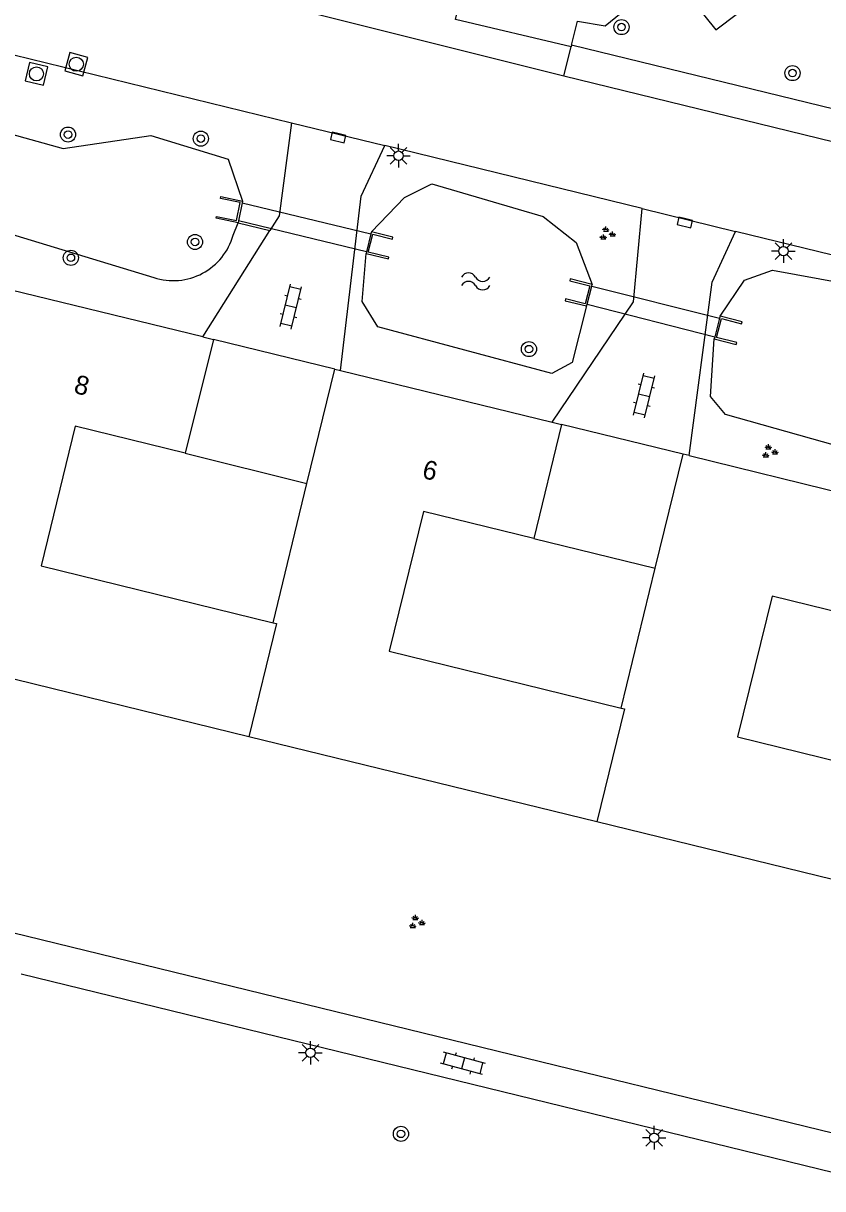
# Model space of a CAD drawing. Extents: x 128999 to 131010, y 395498 to 399007.
# Drawn here: x 129045.6 to 129087.9, y 397742.4 to 397804.2 of the extents above; entities that cross this region are included whole.
import ezdxf

# ---------------------------------------------------------------- set-up
doc = ezdxf.new("R2010")
doc.units = 0
for name, color, linetype in [('gg-anno-huisnummerreeks BGT', 7, 'Continuous'), ('gg-bbg-hoofdgebouw', 7, 'Continuous'), ('gg-bbg-luifel en loopbrug', 7, 'Continuous'), ('gg-bbg-tussenscheiding', 7, 'Continuous'), ('gg-knt-verharding', 7, 'Continuous'), ('gg-kntw-bovenkant insteek waterloop', 7, 'Continuous'), ('gg-kwrk-duiker nz buis', 7, 'Continuous'), ('gg-kwrk-uitstroombak niveau min 01', 7, 'Continuous'), ('gt-grn-groengrens', 7, 'Continuous'), ('gt-grn-vlakafsluiter', 7, 'Continuous'), ('gt-grn-weggrens', 7, 'Continuous'), ('gt-symb-boom', 7, 'Continuous'), ('gt-symb-groenvak', 7, 'Continuous'), ('gt-symb-klinker verharding', 7, 'Continuous'), ('gt-symb-kolk', 7, 'Continuous'), ('gt-symb-lichtmast', 7, 'Continuous'), ('gt-symb-rioolschacht', 7, 'Continuous'), ('gt-symb-watersymbool', 7, 'Continuous')]:
    doc.layers.add(name, color=color, linetype=linetype)

# ---------------------------------------------------------------- blocks, each defined once
blk = doc.blocks.new('gt0-GRVAK')
at = {"layer": 'gt-symb-groenvak'}
for p, q in [((-0.11, 0.189), (-0.228, 0.24)), ((-0.182, 0.153), (0.088, 0.153)), ((-0.091, 0.211), (-0.156, 0.322)), ((-0.047, 0.214), (-0.047, 0.393)), ((-0.004, 0.211), (0.061, 0.322)), ((0.015, 0.189), (0.133, 0.24)), ((0.262, -0.052), (0.197, 0.059)), ((0.305, -0.049), (0.305, 0.13)), ((0.349, -0.052), (0.414, 0.059)), ((-0.245, -0.228), (-0.363, -0.177)), ((-0.318, -0.264), (-0.047, -0.264)), ((-0.226, -0.206), (-0.291, -0.095)), ((-0.183, -0.203), (-0.183, -0.024)), ((-0.139, -0.206), (-0.074, -0.095)), ((-0.12, -0.228), (-0.002, -0.177)), ((0.243, -0.074), (0.125, -0.023)), ((0.17, -0.11), (0.441, -0.11)), ((0.368, -0.074), (0.486, -0.023))]:
    blk.add_line(p, q, dxfattribs=at)
blk = doc.blocks.new('gt0-KOLK')
at = {"layer": 'gt-symb-kolk'}
blk.add_lwpolyline([(0, 0), (0.375, 0), (0.375, 0.4), (-0.375, 0.4), (-0.375, 0), (0, 0)], dxfattribs=at)
blk = doc.blocks.new('gt0-LMAST')
at = {"layer": 'gt-symb-lichtmast'}
for p, q in [((-0.005, 0.246), (-0.005, 0.621)), ((-0.182, 0.173), (-0.447, 0.438)), ((0.172, 0.173), (0.437, 0.438)), ((-0.255, -0.004), (-0.63, -0.004)), ((-0.182, -0.181), (-0.447, -0.446)), ((-0.005, -0.254), (-0.005, -0.629)), ((0.437, -0.446), (0.172, -0.181)), ((0.245, -0.004), (0.62, -0.004))]:
    blk.add_line(p, q, dxfattribs=at)
blk.add_circle((-0.005, -0.004), 0.25, dxfattribs=at)
blk = doc.blocks.new('gt0-BOOM')
at = {"layer": 'gt-symb-boom'}
for radius in [0.4, 0.2]:
    blk.add_circle((0, 0), radius, dxfattribs=at)
blk = doc.blocks.new('gt0-WA')
at = {"layer": 'gt-symb-watersymbool'}
for centre, start, end in [((-0.323, 0.022), 28.07249, 151.92751), ((0.427, 0.422), 208.07248, 331.92751), ((-0.323, -0.428), 28.07249, 151.92751), ((0.427, -0.028), 208.07248, 331.92751)]:
    blk.add_arc(centre, 0.425, start, end, dxfattribs=at)
blk = doc.blocks.new('gt0-KL1')
at = {"layer": 'gt-symb-klinker verharding'}
for p, q in [((-1.15, 0.3), (1.15, 0.3)), ((-1, -0.3), (-1, 0.3)), ((-0.5, 0.3), (-0.5, 0.45)), ((0, -0.3), (0, 0.3)), ((0.5, 0.3), (0.5, 0.45)), ((1, -0.3), (1, 0.3)), ((-1.15, -0.3), (1.15, -0.3)), ((-0.5, -0.45), (-0.5, -0.3)), ((0.5, -0.45), (0.5, -0.3))]:
    blk.add_line(p, q, dxfattribs=at)
blk = doc.blocks.new('gt0-RS')
at = {"layer": 'gt-symb-rioolschacht'}
blk.add_lwpolyline([(-0.5, -0.5), (0.5, -0.5), (0.5, 0.5), (-0.5, 0.5)], close=True, dxfattribs=at)
blk.add_circle((0, 0), 0.375, dxfattribs=at)

msp = doc.modelspace()

# ---------------------------------------------------------------- linework, layer by layer
at = {"layer": 'gg-bbg-hoofdgebouw'}
for p, q in [((129055.071, 397787.566), (129043.604, 397790.358)), ((129055.642, 397787.427), (129054.144, 397781.401)), ((129055.071, 397787.566), (129055.642, 397787.427)), ((129060.591, 397779.804), (129062.066, 397785.856)), ((129062.066, 397785.856), (129062.375, 397785.781)), ((129062.375, 397785.781), (129073.577, 397783.046)), ((129074.082, 397782.923), (129072.606, 397776.893)), ((129073.577, 397783.046), (129074.082, 397782.923)), ((129079.045, 397775.317), (129080.524, 397781.359)), ((129080.847, 397781.28), (129080.524, 397781.359)), ((129080.847, 397781.28), (129092.541, 397778.409)), ((129058.792, 397772.426), (129060.591, 397779.804)), ((129077.231, 397767.906), (129079.045, 397775.317)), ((129057.511, 397766.385), (129039.223, 397770.862)), ((129075.94, 397761.874), (129057.511, 397766.385)), ((129094.594, 397757.308), (129075.94, 397761.874))]:
    msp.add_line(p, q, dxfattribs=at)
for points in [[(129054.144, 397781.401), (129048.315, 397782.845), (129046.501, 397775.434), (129058.792, 397772.426)], [(129072.606, 397776.893), (129066.767, 397778.322), (129064.953, 397770.911), (129077.231, 397767.906)], [(129091.066, 397772.4), (129085.239, 397773.83), (129083.408, 397766.372), (129095.683, 397763.358)]]:
    msp.add_lwpolyline(points, dxfattribs=at)
at = {"layer": 'gg-bbg-luifel en loopbrug'}
for p, q in [((129062.066, 397785.856), (129055.642, 397787.427)), ((129080.524, 397781.359), (129074.082, 397782.923)), ((129054.144, 397781.401), (129060.591, 397779.804)), ((129072.606, 397776.893), (129079.045, 397775.317))]:
    msp.add_line(p, q, dxfattribs=at)
at = {"layer": 'gg-bbg-tussenscheiding'}
for points in [[(129058.792, 397772.426), (129058.967, 397772.383), (129057.511, 397766.385)], [(129077.231, 397767.906), (129077.406, 397767.863), (129075.94, 397761.874)]]:
    msp.add_lwpolyline(points, dxfattribs=at)
at = {"layer": 'gg-knt-verharding'}
for p, q in [((129000, 397813.535), (129059.766, 397798.917)), ((129054.401, 397806.358), (129074.065, 397801.434)), ((129074.604, 397803.024), (129074.929, 397804.302)), ((129074.604, 397803.024), (129074.584, 397802.934)), ((129124.297, 397790.877), (129074.604, 397803.024)), ((129074.065, 397801.434), (129074.206, 397801.399)), ((129074.206, 397801.399), (129130.203, 397787.67)), ((129078.345, 397794.37), (129064.724, 397797.704)), ((129055.071, 397787.566), (129058.63, 397793.211)), ((129092.461, 397744.387), (129036.119, 397758.163)), ((129045.451, 397753.825), (129091.985, 397742.441))]:
    msp.add_line(p, q, dxfattribs=at)
for points in [[(129086.982, 397807.416), (129084.508, 397810.705), (129079.714, 397807.01), (129082.246, 397803.83), (129086.982, 397807.416)], [(129074.584, 397802.934), (129068.466, 397804.388), (129068.796, 397805.8)], [(129059.766, 397798.917), (129059.118, 397793.984), (129058.63, 397793.211)], [(129062.375, 397785.781), (129063.454, 397795.017), (129064.724, 397797.704)], [(129073.577, 397783.046), (129077.888, 397789.427), (129078.345, 397794.37)], [(129080.847, 397781.28), (129082.061, 397790.473), (129083.297, 397793.158)], [(129100.137, 397789.228), (129100.094, 397789.047), (129083.297, 397793.158)]]:
    msp.add_lwpolyline(points, dxfattribs=at)
at = {"layer": 'gg-kntw-bovenkant insteek waterloop'}
msp.add_line((129056.68, 397792.955), (129056.936, 397793.619), dxfattribs=at)
for points in [[(129000, 397812.302), (129032.944, 397804.169), (129041.431, 397799.281), (129047.676, 397797.543), (129052.317, 397798.239), (129056.406, 397796.984), (129057.172, 397794.765)], [(129000, 397803.976), (129043.92, 397793.315), (129052.477, 397790.715)], [(129064.004, 397793.128), (129065.763, 397794.96), (129067.199, 397795.669), (129073.108, 397793.946), (129074.855, 397792.563), (129075.7, 397790.351)], [(129075.402, 397789.205), (129074.637, 397786.215), (129073.565, 397785.627), (129064.341, 397788.093), (129063.514, 397789.45), (129063.72, 397791.978)], [(129082.474, 397788.658), (129083.769, 397790.569), (129085.256, 397791.112), (129098.182, 397788.735)], [(129097.62, 397779.278), (129082.761, 397783.457), (129081.967, 397784.402), (129082.169, 397787.47)]]:
    msp.add_lwpolyline(points, dxfattribs=at)
msp.add_arc((129053.505, 397793.849), 3.298, 251.83694, 344.27407, dxfattribs=at)
at = {"layer": 'gg-kwrk-duiker nz buis'}
for p, q in [((129057.151, 397794.664), (129063.98, 397793.03)), ((129063.744, 397792.076), (129056.955, 397793.713)), ((129075.675, 397790.254), (129082.449, 397788.56)), ((129075.427, 397789.301), (129082.194, 397787.567))]:
    msp.add_line(p, q, dxfattribs=at)
at = {"layer": 'gg-kwrk-uitstroombak niveau min 01'}
for p, q in [((129057.151, 397794.664), (129056.955, 397793.713)), ((129057.172, 397794.765), (129057.151, 397794.664)), ((129056.955, 397793.713), (129056.936, 397793.619)), ((129063.98, 397793.03), (129063.744, 397792.076)), ((129064.004, 397793.128), (129063.98, 397793.03)), ((129063.744, 397792.076), (129063.72, 397791.978)), ((129075.578, 397790.278), (129075.33, 397789.326)), ((129075.427, 397789.301), (129075.675, 397790.254)), ((129075.675, 397790.254), (129075.7, 397790.351)), ((129075.402, 397789.205), (129075.427, 397789.301)), ((129082.449, 397788.56), (129082.194, 397787.567)), ((129082.291, 397787.542), (129082.546, 397788.536)), ((129082.474, 397788.658), (129082.449, 397788.56)), ((129082.194, 397787.567), (129082.169, 397787.47))]:
    msp.add_line(p, q, dxfattribs=at)
for points in [[(129056.936, 397793.619), (129055.781, 397793.851), (129055.801, 397793.949), (129056.858, 397793.737), (129057.054, 397794.687), (129056.007, 397794.903), (129056.027, 397795.001), (129057.172, 397794.765)], [(129063.72, 397791.978), (129064.91, 397791.703), (129064.933, 397791.8), (129063.841, 397792.053), (129064.077, 397793.007), (129065.121, 397792.749), (129065.145, 397792.846), (129064.004, 397793.128)], [(129075.7, 397790.351), (129074.535, 397790.642), (129074.511, 397790.545), (129075.578, 397790.278)], [(129075.33, 397789.326), (129074.287, 397789.581), (129074.264, 397789.484), (129075.402, 397789.205)], [(129082.546, 397788.536), (129083.619, 397788.261), (129083.644, 397788.358), (129082.474, 397788.658)], [(129082.169, 397787.47), (129083.334, 397787.168), (129083.359, 397787.265), (129082.291, 397787.542)]]:
    msp.add_lwpolyline(points, dxfattribs=at)
at = {"layer": 'gt-grn-groengrens'}
msp.add_line((129056.936, 397793.619), (129058.63, 397793.211), dxfattribs=at)
msp.add_lwpolyline([(129074.929, 397804.302), (129076.394, 397804.043), (129077.24, 397804.733), (129078.823, 397809.322), (129079.793, 397810.699), (129081.262, 397811.253), (129083.296, 397812.909), (129083.917, 397814.176), (129083.06, 397819.53), (129083.684, 397823.102), (129083.111, 397827.055), (129084.408, 397831.257), (129085.978, 397836.172), (129082.93, 397837.019)], dxfattribs=at)
at = {"layer": 'gt-grn-vlakafsluiter'}
for p, q in [((129059.766, 397798.917), (129064.724, 397797.704)), ((129078.345, 397794.37), (129083.297, 397793.158))]:
    msp.add_line(p, q, dxfattribs=at)
at = {"layer": 'gt-grn-weggrens'}
msp.add_line((129074.206, 397801.399), (129074.584, 397802.934), dxfattribs=at)

# ---------------------------------------------------------------- block references
at = {"layer": 'gt-symb-boom'}
for p in [(129077.255, 397803.981), (129086.315, 397801.545), (129047.93, 397798.286), (129054.967, 397798.071), (129054.659, 397792.596), (129048.081, 397791.758), (129072.351, 397786.921), (129065.569, 397745.345)]:
    msp.add_blockref('gt0-BOOM', p, dxfattribs=at)
at = {"layer": 'gt-symb-groenvak'}
for p in [(129076.476, 397793.025), (129085.087, 397781.485), (129066.382, 397756.549)]:
    msp.add_blockref('gt0-GRVAK', p, dxfattribs=at)
at = {"layer": 'gt-symb-klinker verharding'}
for p, rotation in [((129059.734, 397789.172), 76.33923320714), ((129078.451, 397784.467), 76.35276166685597), ((129068.854, 397749.078), 164.81021283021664)]:
    msp.add_blockref('gt0-KL1', p, dxfattribs=dict(at, rotation=rotation))
at = {"layer": 'gt-symb-kolk'}
for p, rotation in [((129062.29, 397798.331), 166.35276166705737), ((129080.659, 397793.818), 166.11658196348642)]:
    msp.add_blockref('gt0-KOLK', p, dxfattribs=dict(at, rotation=rotation))
at = {"layer": 'gt-symb-lichtmast'}
for p in [(129065.446, 397797.172), (129085.84, 397792.119), (129060.774, 397749.643), (129078.989, 397745.145)]:
    msp.add_blockref('gt0-LMAST', p, dxfattribs=at)
at = {"layer": 'gt-symb-rioolschacht'}
for p, rotation in [((129048.37, 397802.015), 164.81021283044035), ((129046.256, 397801.502), -102.9388106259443)]:
    msp.add_blockref('gt0-RS', p, dxfattribs=dict(at, rotation=rotation))
at = {"layer": 'gt-symb-watersymbool'}
msp.add_blockref('gt0-WA', (129069.471, 397790.514), dxfattribs=at)

# ---------------------------------------------------------------- texts
at = {"layer": 'gg-anno-huisnummerreeks BGT'}
for s, p in [('8', (129048.19, 397784.61)), ('6', (129066.639, 397780.107))]:
    msp.add_text(s, height=1, rotation=346.3, dxfattribs=at).set_placement(p)

doc.saveas('drawing.dxf')
